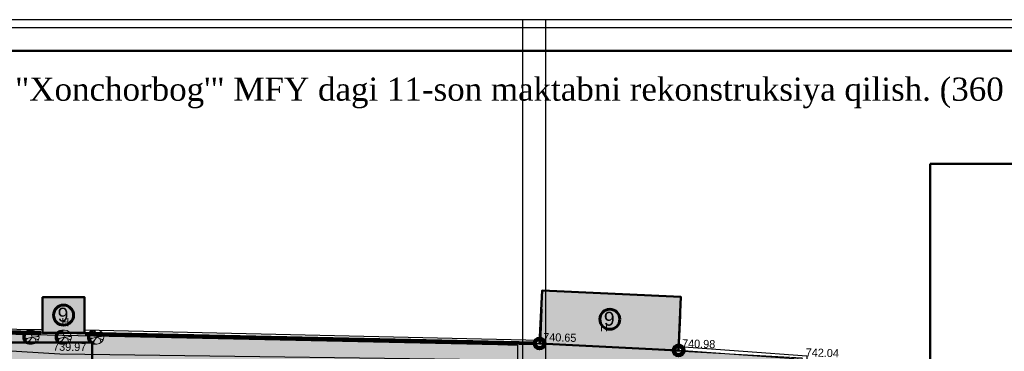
# Model space of a CAD drawing. Header units: millimetres. Extents: x -257011 to 237647566, y 2784933 to 6706507.
# Tile 293 of 451: x 10283163 to 10389475, y 5247885 to 5283686. Entities that reach past the tile are written whole.
import ezdxf

# ---------------------------------------------------------------- set-up
doc = ezdxf.new("R2010")
doc.units = ezdxf.units.MM
doc.header["$LTSCALE"] = 1000
doc.header["$PDMODE"] = 32
doc.header["$PDSIZE"] = 0.3
for name, color, linetype in [('(002) Рамка', 7, 'Continuous'), ('(004) Точки рельефа', 7, 'Continuous'), ('(007) Здания', 7, 'Continuous'), ('(013) Газ', 40, 'ИК_Газопровод -------г--------'), ('(022) Возд. Линии', 7, 'Continuous'), ('(027) Гидрография', 7, 'Continuous'), ('(040) Ограда', 7, 'Continuous'), ('TREE', 74, 'Continuous')]:
    doc.layers.add(name, color=color, linetype=linetype)
doc.layers.add('Ф А С А Д', color=250, linetype='Continuous', lineweight=15)
doc.styles.add('ATTR', font='romans.shx', dxfattribs={"width": 0.8, "height": 0.470416})
doc.styles.add('D-431', font='txt', dxfattribs={"width": 2})
doc.styles.add('P-131', font='txt')
doc.styles.add('Roman', font='romans')
doc.styles.get("Standard").update_dxf_attribs({"font": 'ARIALN.TTF'})
doc.styles.add('WMF-Times New Roman0', font='times.ttf')
doc.linetypes.add('FENCELINE2', pattern='A,6.35,-2.54,[132,ltypeshp.shx,S=2.54,R=0,X=-2.54,Y=0],-2.54,25.4', length=36.83)
doc.linetypes.add('KANALIS_K', pattern='A,1,["<",Standard,S=1.8,R=0,X=-0.9,Y=-0.9],3,-1,["К",Standard,S=1.8,R=0,X=-0.9,Y=-0.9],-1,10', length=16)
doc.linetypes.add('ИК_Воздушка ------- --------', pattern='A,9,-0.6,["Z",Standard,S=1.2,R=70,X=0.6,Y=-0.65],-1', length=10.6)
doc.linetypes.add('ИК_Газопровод -------г--------', pattern='A,9,-0.6,["Г",Standard,S=1.2,R=0,X=0,Y=-0.6],-1.2', length=10.8)
doc.linetypes.add('ОГРАДА_БЕТ', pattern='A,4,["|",Standard,S=0.8,R=0,X=0,Y=-0.8],4', length=8)
picture_1 = doc.add_image_def('image6.png', size_in_pixel=(1429, 926))

# ---------------------------------------------------------------- blocks, each defined once
blk = doc.blocks.new('kjvklglhl')
at = {"layer": '(004) Точки рельефа'}
for p in [(382.63, 536.23), (397.64, 535.96)]:
    blk.add_point(p, dxfattribs=at)
at = {"layer": '(007) Здания'}
for points in [[(382.7, 539.98), (382.63, 536.23), (397.62, 535.96), (397.69, 539.72)], [(333.36, 538.61), (333.4, 535.95), (328.89, 535.88), (328.85, 538.54)], [(300.7, 535.58), (306.48, 535.53), (328.89, 535.88)], [(333.4, 535.95), (382.63, 536.23)], [(397.62, 535.96), (411.01, 535.37), (410.87, 516.2)]]:
    blk.add_lwpolyline(points, dxfattribs=at)
at = {"layer": '(013) Газ', "linetype": 'ИК_Воздушка ------- --------', "ltscale": 0.5, "flags": 128}
blk.add_lwpolyline([(292.91, 529.89), (292.06, 534.01), (300.8, 535.52), (378.05, 536.01), (380.15, 536.01), (380.51, 520.12), (378.61, 520.08), (373.89, 519.97), (374, 516.28), (339.28, 515.21), (339.61, 502.36), (340.62, 488.79), (341.06, 475.48), (341.06, 475.48), (344.33, 475.58), (345.72, 447.34), (345.72, 447.34)], dxfattribs=at)
at = {"layer": '(027) Гидрография', "color": 3, "flags": 128}
blk.add_lwpolyline([(321.49, 535.76), (321.61, 535.02), (321.76, 534.65), (322.33, 534.04), (322.54, 533.98), (330.81, 533.69), (384.75, 534.5)], dxfattribs=at)
at = {"layer": '(040) Ограда', "linetype": 'ОГРАДА_БЕТ', "ltscale": 0.5, "flags": 128}
for points in [[(300.65, 535.97), (306.47, 535.93), (328.89, 536.28)], [(333.4, 536.35), (382.63, 536.63)], [(397.64, 536.36), (411.42, 535.75), (411.27, 516.2)]]:
    blk.add_lwpolyline(points, dxfattribs=at)
at = {"layer": '(004) Точки рельефа', "style": 'D-431'}
for s, p in [('740.65', (382.92, 536.54)), ('740.98', (397.93, 536.28)), ('742.04', (411.3, 535.68))]:
    blk.add_text(s, height=0.875, dxfattribs=at).set_placement(p)
blk.add_text('739.97', height=0.875, rotation=0.8671, dxfattribs=at).set_placement((330.06, 534.01))
at = {"layer": '(007) Здания', "color": 0, "linetype": 'Continuous', "style": 'P-131'}
for p in [(389.03, 537.77), (330.87, 536.69)]:
    blk.add_text('Н', height=0.88, dxfattribs=at).set_placement(p)
blk = doc.blocks.new('17')
at = {"layer": 'TREE', "color": 68, "lineweight": 20, "true_color": 0x306100}
for p, q in [((16375547, 10777897), (16376284, 10777897)), ((16375547, 10776055), (16376189, 10777778)), ((16375932, 10777072), (16375955, 10777838)), ((16375943, 10777072), (16376470, 10777658)), ((16376140, 10777805), (16376884, 10777805)), ((16376347, 10777713), (16377104, 10777713)), ((16376516, 10777620), (16377265, 10777620)), ((16376661, 10777528), (16377389, 10777528)), ((16376767, 10777436), (16377515, 10777436)), ((16375545, 10776036), (16373730, 10776246)), ((16374374, 10776171), (16373777, 10776487)), ((16374386, 10775481), (16373835, 10775406)), ((16375545, 10776051), (16373917, 10775240)), ((16374561, 10775000), (16374292, 10774730)), ((16374784, 10775661), (16374433, 10774595)), ((16375545, 10776051), (16377325, 10775571)), ((16375545, 10776051), (16376623, 10774580)), ((16376201, 10775120), (16376400, 10774445)), ((16376213, 10775135), (16376868, 10774805)), ((16376751, 10775721), (16377384, 10775856)), ((16376763, 10775721), (16377255, 10775376)), ((16376861, 10774765), (16377610, 10774765)), ((16376865, 10777344), (16377610, 10777344)), ((16376947, 10777252), (16377692, 10777252)), ((16377696, 10774857), (16376947, 10774857)), ((16377022, 10777160), (16377766, 10777160)), ((16377022, 10774949), (16377766, 10774949)), ((16377829, 10777068), (16377084, 10777068)), ((16377829, 10775042), (16377088, 10775042)), ((16377147, 10775134), (16377884, 10775134)), ((16377151, 10776976), (16377888, 10776976)), ((16377190, 10776884), (16377939, 10776884)), ((16377939, 10775226), (16377198, 10775226)), ((16377982, 10776792), (16377237, 10776792)), ((16377237, 10775318), (16377982, 10775318)), ((16378017, 10776699), (16377272, 10776699)), ((16378017, 10775410), (16377276, 10775410)), ((16377304, 10776607), (16378052, 10776607)), ((16377308, 10775502), (16378050, 10775502)), ((16378080, 10775594), (16377327, 10775594)), ((16378077, 10776515), (16377335, 10776515)), ((16377351, 10775686), (16378099, 10775686)), ((16377355, 10776423), (16378098, 10776423)), ((16378111, 10776331), (16377369, 10776331)), ((16378115, 10775778), (16377370, 10775778)), ((16377378, 10775870), (16378127, 10775870)), ((16377381, 10776239), (16378126, 10776239)), ((16378126, 10776147), (16377386, 10776147)), ((16378126, 10775963), (16377390, 10775963)), ((16377394, 10776055), (16378126, 10776055)), ((16375547, 10774213), (16376438, 10774213)), ((16376888, 10774305), (16376124, 10774305)), ((16376376, 10774397), (16377108, 10774397)), ((16377265, 10774489), (16376512, 10774489)), ((16376652, 10774581), (16377414, 10774581)), ((16377515, 10774673), (16376763, 10774673))]:
    blk.add_line(p, q, dxfattribs=at)
blk.add_circle((16375547, 10776055), 1842, dxfattribs=at)
at = {"layer": 'TREE', "color": 68, "lineweight": 20, "true_color": 0x306100, "style": 'ATTR', "width": 0.8, "flags": 9}
blk.add_attdef('ESTCODE', (16375545, 10776051), '', height=21.5, dxfattribs=at)

msp = doc.modelspace()

# ---------------------------------------------------------------- hatches: boundary and pattern name
at = {"linetype": 'KANALIS_K', "ltscale": 1000}
h = msp.add_hatch(dxfattribs=at)
h.set_pattern_fill('JIS_STN_1E', color=252, scale=550, angle=266, style=0)
h.set_pattern_definition([(311, (0, -474025.9), (415.09027, 360.832466), []), (311, (-27.05, -474412.7), (415.09027, 360.832466), [550, -275])])
h.paths.add_polyline_path([(10370176.961, 5184630.469), (10380517.706, 5184630.469), (10380517.706, 5190763.534), (10370176.961, 5190763.534)])
h.paths.add_polyline_path([(10366644.44, 5201534.701), (10375457.351, 5201534.701), (10375457.351, 5194910.721), (10366644.44, 5194910.721)])
h.paths.add_polyline_path([(10366692.556, 5201534.701), (10374236.327, 5201534.701), (10374236.327, 5213141.802), (10366692.556, 5213141.802)])
h.paths.add_polyline_path([(10367121.345, 5222231.477), (10372076.613, 5222231.477), (10372076.613, 5227798.465), (10367121.345, 5227798.465)])
h.paths.add_polyline_path([(10339299.453, 5248727.802), (10354303.869, 5247975.262), (10354565.698, 5253764.199), (10339572.067, 5254440.555)])
h.paths.add_polyline_path([(10285634.352, 5249862.671), (10290167.733, 5249862.671), (10290167.733, 5253716.994), (10285634.352, 5253716.994)])
at = {"lineweight": 50}
h = msp.add_hatch(color=1, dxfattribs=at)
h.set_gradient(color1=(255, 255, 255), one_color=1, tint=1)
h.paths.add_polyline_path([(10286820.369, 5251789.832, 1), (10288981.716, 5251789.832, 1)])
h = msp.add_hatch(color=1, dxfattribs=at)
h.set_gradient(color1=(255, 255, 255), one_color=1, tint=1)
h.paths.add_polyline_path([(10345800.319, 5251342.75, 1), (10347961.665, 5251342.75, 1)])
at = {"ltscale": 1000}
h = msp.add_hatch(dxfattribs=at)
h.set_pattern_fill('AR-SAND', color=252, scale=15, angle=266, style=0)
h.set_pattern_definition([(303.5, (0, -223958.6), (734.005765, -27.267607), [0, -579.12, 0, -647.7, 0, -619.125]), (273.5, (0, -223958.6), (1025.58269, -747.64719), [0, -312.42, 0, -521.97, 0, -200.025]), (233.5, (32.7, -223491.1), (-80.614732, -1183.74871), [0, -190.5, 0, -685.8, 0, -895.35]), (223.5, (32.7, -223491.1), (253.68491, -1165.87085), [0, -95.25, 0, -449.58, 0, -514.35])])
edge = h.paths.add_edge_path()
edge.add_line((10291002.532, 5248833.869), (10251302.532, 5248833.869))
edge.add_line((10251302.532, 5248833.869), (10251302.532, 5242194.284))
edge.add_arc((10249347.869, 5242425.055), 1968.239, 268.69479023, 353.26673305, ccw=False)
edge.add_line((10249303.036, 5240457.327), (10220352.394, 5240457.327))
edge.add_line((10220352.394, 5240457.327), (10215991.367, 5239090.404))
edge.add_line((10215991.367, 5239090.404), (10216373.559, 5236457.327))
edge.add_line((10216373.559, 5236457.327), (10251259.401, 5236457.327))
edge.add_arc((10251111.735, 5234421.642), 2041.034, 0.87260001, 85.85112304, ccw=False)
edge.add_line((10253152.532, 5234452.725), (10253152.532, 5228439.075))
edge.add_line((10253152.532, 5228439.075), (10239515.793, 5228439.075))
edge.add_line((10239515.793, 5228439.075), (10239243.473, 5230904.364))
edge.add_line((10239243.473, 5230904.364), (10236395.713, 5230589.796))
edge.add_line((10236395.713, 5230589.796), (10237195.679, 5223940.527))
edge.add_line((10237195.679, 5223940.527), (10239978.751, 5224247.95))
edge.add_line((10239978.751, 5224247.95), (10239670.439, 5227039.075))
edge.add_line((10239670.439, 5227039.075), (10257002.532, 5227039.075))
edge.add_line((10257002.532, 5227039.075), (10257002.532, 5230083.867))
edge.add_line((10257002.532, 5230083.867), (10256452.532, 5230083.867))
edge.add_line((10256452.532, 5230083.867), (10256302.532, 5230083.867))
edge.add_line((10256302.532, 5230083.867), (10256302.532, 5230233.867))
edge.add_line((10256302.532, 5230233.867), (10256302.532, 5234283.867))
edge.add_line((10256302.532, 5234283.867), (10256352.532, 5234283.867))
edge.add_line((10256352.532, 5234283.867), (10256765.947, 5233043.624))
edge.add_line((10256765.947, 5233043.624), (10257002.532, 5232997.818))
edge.add_line((10257002.532, 5232997.818), (10257002.532, 5234483.863))
edge.add_line((10257002.532, 5234483.863), (10256402.532, 5234483.863))
edge.add_line((10256402.532, 5234483.863), (10256402.532, 5235443.014))
edge.add_arc((10256353.376, 5235433.866), 50, -180, 10.54225307, ccw=False)
edge.add_arc((10256353.376, 5235433.866), 50, 10.54225307, 180, ccw=False)
edge.add_line((10256402.532, 5235443.014), (10256402.532, 5236283.869))
edge.add_line((10256402.532, 5236283.869), (10257002.532, 5236283.869))
edge.add_line((10257002.532, 5236283.869), (10257002.532, 5244883.869))
edge.add_line((10257002.532, 5244883.869), (10255002.532, 5244883.869))
edge.add_line((10255002.532, 5244883.869), (10255002.532, 5228439.075))
edge.add_line((10255002.532, 5228439.075), (10254652.532, 5228439.075))
edge.add_line((10254652.532, 5228439.075), (10254652.532, 5245233.869))
edge.add_line((10254652.532, 5245233.869), (10287702.532, 5245233.869))
edge.add_line((10287702.532, 5245233.869), (10287702.532, 5243618.269))
edge.add_line((10287702.532, 5243618.269), (10287702.532, 5221033.869))
edge.add_line((10287702.532, 5221033.869), (10255060.096, 5221033.869))
edge.add_line((10255060.096, 5221033.869), (10255060.096, 5217433.869))
edge.add_line((10255060.096, 5217433.869), (10291002.532, 5217433.869))
edge.add_line((10291002.532, 5217433.869), (10291002.532, 5248833.869))
edge = h.paths.add_edge_path(flags=17)
edge.add_line((10277302.532, 5225433.869), (10287352.532, 5225433.869))
edge.add_line((10287352.532, 5225433.869), (10287352.532, 5225933.869))
edge.add_line((10287352.532, 5225933.869), (10287302.532, 5225933.869))
edge.add_line((10287302.532, 5225933.869), (10276102.532, 5225933.869))
edge.add_line((10276102.532, 5225933.869), (10276102.532, 5223933.869))
edge.add_line((10276102.532, 5223933.869), (10275187.508, 5223933.869))
edge.add_arc((10275187.532, 5223883.869), 50, 0, 90.02800289, ccw=False)
edge.add_arc((10275187.532, 5223883.869), 50, -180, 0, ccw=False)
edge.add_arc((10275187.532, 5223883.869), 50, 90.02800289, 180, ccw=False)
edge.add_line((10275187.508, 5223933.869), (10272517.532, 5223933.869))
edge.add_arc((10272517.532, 5223883.869), 50, 0, 89.99999983, ccw=False)
edge.add_arc((10272517.532, 5223883.869), 50, -180, 0, ccw=False)
edge.add_arc((10272517.532, 5223883.869), 50, 89.99999983, 180, ccw=False)
edge.add_line((10272517.532, 5223933.869), (10271602.532, 5223933.869))
edge.add_line((10271602.532, 5223933.869), (10271602.532, 5225933.869))
edge.add_line((10271602.532, 5225933.869), (10257002.532, 5225933.869))
edge.add_line((10257002.532, 5225933.869), (10257002.532, 5227039.075))
edge.add_line((10257002.532, 5227039.075), (10255002.532, 5227039.075))
edge.add_line((10255002.532, 5227039.075), (10255002.532, 5225433.869))
edge.add_line((10255002.532, 5225433.869), (10270602.532, 5225433.869))
edge.add_line((10270602.532, 5225433.869), (10270602.532, 5221383.869))
edge.add_line((10270602.532, 5221383.869), (10277302.532, 5221383.869))
edge.add_line((10277302.532, 5221383.869), (10277302.532, 5225433.869))
at = {"layer": 'Ф А С А Д', "linetype": 'KANALIS_K', "ltscale": 1000}
h = msp.add_hatch(dxfattribs=at)
h.set_pattern_fill('CROSS', color=92, scale=40, angle=95)
h.set_pattern_definition([(95, (0, -474025.9), (-275.171012, 230.8958947), [127, -381]), (185, (57.72, -473957.1), (-230.8958947, -275.171012), [127, -381])])
h.paths.add_polyline_path([(10291002.532, 5238632.835), (10320021.445, 5239152.722), (10320021.445, 5230669.825), (10291002.532, 5230669.825)], flags=17)
h.paths.add_polyline_path([(10291002.532, 5214535.448), (10334860.708, 5214535.448), (10334860.708, 5203629.458), (10291002.532, 5203629.458)], flags=17)
h.paths.add_polyline_path([(10291002.532, 5216383.388), (10294739.647, 5216383.388), (10294739.647, 5219794.798), (10292871.508, 5219794.798), (10292871.508, 5223321.721), (10294739.647, 5223321.721), (10294739.647, 5228821.765), (10291002.532, 5228821.765)], flags=17)
h.paths.add_polyline_path([(10291002.532, 5189747.507), (10294739.647, 5189747.507), (10294739.647, 5194550.438), (10293759.32, 5194550.438), (10293759.32, 5198077.361), (10294739.647, 5198077.361), (10294739.647, 5201797.045), (10291002.532, 5201797.045)], flags=17)
edge = h.paths.add_edge_path()
edge.add_line((10293223.125, 5175850.04), (10329186.014, 5176626.298))
edge.add_line((10329186.014, 5176626.298), (10329186.014, 5188023.374))
edge.add_line((10329186.014, 5188023.374), (10291002.532, 5188023.374))
edge.add_line((10291002.532, 5188023.374), (10291002.532, 5177881.708))
edge.add_arc((10293100.291, 5177945.161), 2098.718, 181.73253397, 273.35532392)
h.paths.add_polyline_path([(10345336.459, 5177822.299), (10347954.841, 5177822.299), (10347954.841, 5215172.545), (10345336.459, 5215172.545)])
edge = h.paths.add_edge_path()
edge.add_line((10249347.869, 5240456.816), (10220352.394, 5240457.327))
edge.add_line((10220352.394, 5240457.327), (10250729.509, 5249942.224))
edge.add_line((10250729.509, 5249942.224), (10257427.233, 5250335.085))
edge.add_line((10257427.233, 5250335.085), (10339299.453, 5248727.802))
edge.add_line((10339299.453, 5248727.802), (10354910.944, 5247944.815))
edge.add_line((10354910.944, 5247944.815), (10367254.279, 5247084.961))
edge.add_line((10367254.279, 5247084.961), (10366359.443, 5180247.604))
edge.add_line((10366359.443, 5180247.604), (10364775.188, 5178994.125))
edge.add_line((10364775.188, 5178994.125), (10354799.052, 5178744.217))
edge.add_line((10354799.052, 5178744.217), (10354799.052, 5212008.297))
edge.add_line((10354799.052, 5212008.297), (10357685.763, 5212008.297))
edge.add_line((10357685.763, 5212008.297), (10357685.763, 5232216.693))
edge.add_line((10357685.763, 5232216.693), (10354910.944, 5232216.693))
edge.add_line((10354910.944, 5232216.693), (10354910.944, 5244765.322))
edge.add_line((10354910.944, 5244765.322), (10291002.532, 5245419.59))
edge.add_line((10291002.532, 5245419.59), (10291002.532, 5248833.869))
edge.add_line((10291002.532, 5248833.869), (10251302.532, 5248833.869))
edge.add_line((10251302.532, 5248833.869), (10251302.532, 5242194.284))
edge.add_arc((10249347.869, 5242425.055), 1968.239, 270, 353.26673305, ccw=False)
h.paths.add_polyline_path([(10344952.028, 5228940.303), (10348005.201, 5228940.303), (10348005.201, 5241308.335), (10344952.028, 5241308.335)], flags=17)

# ---------------------------------------------------------------- linework, layer by layer
at = {"layer": '(002) Рамка', "color": 0, "lineweight": 60, "ltscale": 1000}
for centre in [(10287901.043, 5251789.832), (10346880.992, 5251342.75)]:
    msp.add_circle(centre, 1080.673, dxfattribs=at)
at = {"layer": '(022) Возд. Линии', "color": 6, "linetype": 'Continuous', "lineweight": 140}
for centre in [(10339299.453, 5248727.802), (10354303.869, 5247975.262)]:
    msp.add_circle(centre, 521.317, dxfattribs=at)
at = {"color": 5}
msp.add_lwpolyline([(10191472.083, 5074569.598), (10485941.78, 5074569.598), (10485941.78, 5282801.741), (10191472.083, 5282801.741)], close=True, dxfattribs=at)
at = {"lineweight": 50, "ltscale": 1000}
for points in [[(10339299.453, 5248727.802), (10354303.869, 5247975.262), (10354565.698, 5253764.199), (10339572.067, 5254440.555)], [(10285634.352, 5249862.671), (10290167.733, 5249862.671), (10290167.733, 5253716.994), (10285634.352, 5253716.994)]]:
    msp.add_lwpolyline(points, close=True, dxfattribs=at)
at = {"color": 1, "ltscale": 0.1, "const_width": 100}
msp.add_lwpolyline([(10367637.944, 5247166.614), (10339299.453, 5248727.802), (10290114.083, 5249767.937), (10285634.352, 5249862.671), (10257427.233, 5250335.085), (10250729.509, 5249942.224), (10215776.869, 5239028.673), (10233106.932, 5122951.942), (10264254.682, 5122206.081), (10291821.94, 5119965.722), (10292764.457, 5143385.829), (10317690.983, 5143153.339), (10325359.542, 5141556.634), (10326158.328, 5151136.903), (10334361.553, 5150593.164), (10334391.701, 5151047.999), (10342287.801, 5150441.643), (10342234.253, 5149744.32), (10364005.562, 5148188.051), (10366382.939, 5174387.79), (10366639.94, 5179704.83), (10366556.549, 5194969.953), (10367637.944, 5247166.614)], dxfattribs=at)
at = {"color": 5, "linetype": 'FENCELINE2', "lineweight": 80, "ltscale": 0.1}
for points in [[(10285459.304, 5249865.602), (10257427.233, 5250335.085), (10250729.509, 5249942.224), (10220352.394, 5240457.327)], [(10338778.253, 5248738.824), (10290216.253, 5249765.776)]]:
    msp.add_lwpolyline(points, dxfattribs=at)
at = {"lineweight": 50, "ltscale": 1000}
msp.add_lwpolyline([(10255060.096, 5221433.869), (10255060.096, 5217433.869), (10291002.532, 5217433.869), (10291002.532, 5248833.869), (10251302.532, 5248833.869), (10251302.532, 5242194.284, -0.3867300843), (10249303.036, 5240457.327), (10220352.394, 5240457.327), (10215991.367, 5239090.404), (10216373.559, 5236457.327), (10251259.401, 5236457.327, -0.3887708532), (10253152.532, 5234452.725), (10253152.532, 5228439.075)], format="xyb", dxfattribs=at)
at = {"layer": 'Defpoints', "color": 4}
msp.add_lwpolyline([(10191472.083, 5283685.669), (10191472.083, 5073685.669), (10339972.083, 5073685.669), (10339972.083, 5283685.669)], close=True, dxfattribs=at)
at = {"layer": 'Defpoints', "color": 6}
msp.add_lwpolyline([(10337441.78, 5283685.669), (10337441.78, 5073685.669), (10485941.78, 5073685.669), (10485941.78, 5283685.669)], close=True, dxfattribs=at)
at = {"layer": 'Ф А С А Д', "color": 5, "lineweight": 50}
msp.add_lwpolyline([(10201387.899, 5077048.552), (10483462.826, 5077048.552), (10483462.826, 5280322.787), (10201387.899, 5280322.787)], close=True, dxfattribs=at)

# ---------------------------------------------------------------- block references
at = {"lineweight": 5, "xscale": 999.9999999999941, "yscale": 999.9999999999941, "zscale": 999.9999999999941, "rotation": 358.3893224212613}
msp.add_blockref('kjvklglhl', (9941829.75, 4723429.809), dxfattribs=at)
at = {"color": 150, "lineweight": 100, "xscale": -0.4094698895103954, "yscale": 0.4094698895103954, "zscale": 0.4094698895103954}
for p in [(16989808.635, 836942.581), (16993297.778, 836948.989), (16996786.921, 836955.398)]:
    msp.add_blockref('17', p, dxfattribs=at)

# ---------------------------------------------------------------- texts
at = {"insert": (10223676.306, 5275774.2), "char_height": 2500, "width": 224024.15487, "attachment_point": 4, "style": 'WMF-Times New Roman0'}
msp.add_mtext('\\pi5289.225;Samarqand viloyati Toyloq tumani "Хоnсhоrbоg\'" МFY dagi 11-son maktabni rekonstruksiya qilish. (360 o\'quvchi o\'rinli qo\'shimcha bino qurish).', dxfattribs=at)
at = {"color": 250, "char_height": 1500, "width": 156685.73039, "attachment_point": 6, "style": 'Roman'}
for insert in [(10288420.947, 5251833.163, 0), (10347400.896, 5251386.081, 0)]:
    msp.add_mtext('\\pt64500;{\\fArial|b0|i0|c0|p34;9}', dxfattribs=dict(at, insert=insert))

# ---------------------------------------------------------------- pictures from other files: only their frames are drawn
at = {"lineweight": 50, "ltscale": 1000}
image = msp.add_image(picture_1, insert=(10381477.749, 5206544.939), size_in_units=(95014.626, 61570.01), dxfattribs=at)
image.dxf.flags = 7

doc.saveas('drawing.dxf')
